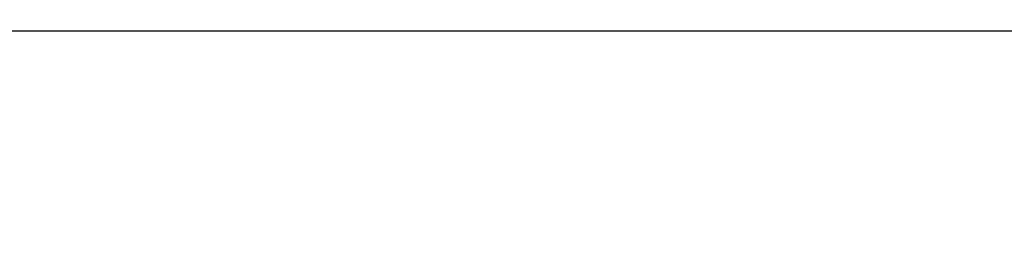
# Model space of a CAD drawing. Header units: centimetres. Extents: x -3.6 to 3.6, y -2.3 to 5.7.
# Tile 430 of 656: x -0.65846 to -0.64391, y -1.28697 to -1.28377. Entities that reach past the tile are written whole.
import ezdxf

# ---------------------------------------------------------------- set-up
doc = ezdxf.new("R2010")
doc.units = ezdxf.units.CM
doc.layers.add('Default', color=7, linetype='Continuous', true_color=0x000000)

# ---------------------------------------------------------------- blocks, each defined once
blk = doc.blocks.new('1239X20')
at = {"layer": 'Default'}
for points in [[(-6.98209, 11.63085, -12.13468), (-6.5899, 11.03232, -12.24014), (-5.82124, 9.83014, -12.4822), (-4.71, 8.01986, -12.94249), (-3.99533, 6.81769, -13.31485), (-3.64343, 6.21915, -13.5176)], [(-6.98209, 11.63085, 12.13468), (-6.58989, 11.03231, 12.24015), (-5.82123, 9.83012, 12.4822), (-4.70999, 8.01984, 12.94249), (-3.99533, 6.81768, 13.31485), (-3.64343, 6.21915, 13.5176)]]:
    blk.add_open_spline(points, degree=3, dxfattribs=at)
blk = doc.blocks.new('1838121314')
at = {"layer": 'Default', "extrusion": (0, 1, 0)}
blk.add_arc((0, 0, 9.56062), 11.33, 266.985339, 310.865887, dxfattribs=at)
blk = doc.blocks.new('R1784XM_ASM22')
at = {"layer": 'Default'}
for name, p in [('1239X20', (0, 0)), ('1838121314', (0, -2.4))]:
    blk.add_blockref(name, p, dxfattribs=at)
blk = doc.blocks.new('F3710XM_ASM')
at = {"layer": 'Default'}
blk.add_blockref('R1784XM_ASM22', (0, -20), dxfattribs=at)

msp = doc.modelspace()

# ---------------------------------------------------------------- block references
at = {"layer": 'Default', "xscale": 0.1, "yscale": 0.1, "zscale": 0.1}
msp.add_blockref('F3710XM_ASM', (0, 0), dxfattribs=at)

doc.saveas('drawing.dxf')
